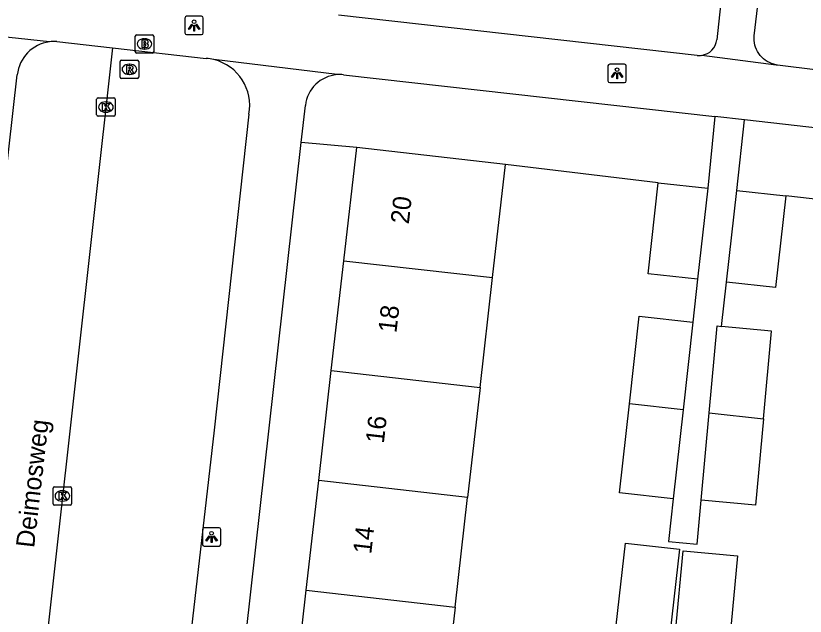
# Model space of a CAD drawing. Extents: x 161928 to 163055, y 386475 to 387428.
# Drawn here: x 162216.69 to 162259.53, y 386884.84 to 386917.42 of the extents above; entities that cross this region are included whole.
import ezdxf

# ---------------------------------------------------------------- set-up
doc = ezdxf.new("R2010")
doc.units = 0
for name, color, linetype in [('IMGEO_Brandkraan', 7, 'Continuous'), ('IMGEO_Grasland_overig', 7, 'Continuous'), ('IMGEO_Groenvoorziening', 7, 'Continuous'), ('IMGEO_Kolk', 7, 'Continuous'), ('IMGEO_Lichtpunt', 7, 'Continuous'), ('IMGEO_Openbare_ruimte_label', 7, 'Continuous'), ('IMGEO_Pand', 7, 'Continuous'), ('IMGEO_Pand_nummerreeks', 7, 'Continuous'), ('IMGEO_Rijbaan_lokaal_open', 7, 'Continuous'), ('IMGEO_Rioolput', 7, 'Continuous'), ('IMGEO_Voetpad_open', 7, 'Continuous')]:
    doc.layers.add(name, color=color, linetype=linetype)

msp = doc.modelspace()

# ---------------------------------------------------------------- linework, layer by layer
at = {"layer": 'IMGEO_Brandkraan'}
for p, q in [((162223.173, 386915.472), (162223.173, 386916.324)), ((162223.248, 386916.398), (162224.1, 386916.398)), ((162223.661, 386916.178), (162223.686, 386916.178)), ((162224.174, 386916.324), (162224.174, 386915.472)), ((162224.1, 386915.398), (162223.248, 386915.398)), ((162223.684, 386915.618), (162223.659, 386915.618))]:
    msp.add_line(p, q, dxfattribs=at)
for points in [[(162223.173, 386915.472), (162223.173, 386916.324)], [(162223.248, 386916.398), (162224.1, 386916.398)], [(162223.521, 386916.098), (162223.521, 386915.698), (162223.734, 386915.698)], [(162223.752, 386916.098), (162223.521, 386916.098)], [(162224.174, 386916.324), (162224.174, 386915.472)], [(162223.7, 386916.017), (162223.646, 386916.017), (162223.646, 386915.941)], [(162223.646, 386915.941), (162223.699, 386915.941)], [(162223.708, 386915.865), (162223.646, 386915.865), (162223.646, 386915.784)], [(162223.646, 386915.784), (162223.708, 386915.784)], [(162224.1, 386915.398), (162223.248, 386915.398)]]:
    msp.add_lwpolyline(points, dxfattribs=at)
for centre, radius, start, end in [((162223.25, 386916.322), 0.0765, 91.552, 178.448), ((162223.25, 386916.322), 0.0765, 91.552, 178.448), ((162223.756, 386915.953), 0.145, 59.4692, 91.5367), ((162224.098, 386916.322), 0.0765, 1.552, 88.448), ((162224.098, 386916.322), 0.0765, 1.552, 88.448), ((162223.701, 386915.979), 0.0379, 267.8285, 90.9355), ((162223.709, 386915.824), 0.0404, 269.8759, 90.5077), ((162223.74, 386915.949), 0.251, 268.6676, 293.5347), ((162223.781, 386916), 0.0922, 285.5137, 58.1501), ((162223.786, 386915.808), 0.105, 301.3115, 78.989), ((162223.25, 386915.474), 0.0765, 181.552, 268.448), ((162223.25, 386915.474), 0.0765, 181.552, 268.448), ((162224.098, 386915.474), 0.0765, 271.552, 358.448), ((162224.098, 386915.474), 0.0765, 271.552, 358.448)]:
    msp.add_arc(centre, radius, start, end, dxfattribs=at)
for centre, major_axis, ratio, start_param, end_param in [((162223.66, 386915.898), (-0.387, 0.002), 0.722429, 4.712389, 7.853982), ((162223.685, 386915.898), (-0.39, 0.002), 0.717154, 1.570796, 4.712389)]:
    msp.add_ellipse(centre, major_axis=major_axis, ratio=ratio, start_param=start_param, end_param=end_param, dxfattribs=at)
at = {"layer": 'IMGEO_Grasland_overig'}
msp.add_lwpolyline([(162266.253, 386906.774), (162258.473, 386907.653)], dxfattribs=at)
at = {"layer": 'IMGEO_Groenvoorziening'}
for points in [[(162235.191, 386910.281), (162232.179, 386910.543)], [(162251.557, 386908.362), (162243.267, 386909.362)]]:
    msp.add_lwpolyline(points, dxfattribs=at)
at = {"layer": 'IMGEO_Kolk'}
for p, q in [((162221.078, 386912.042), (162221.078, 386912.894)), ((162221.153, 386912.968), (162222.005, 386912.968)), ((162221.566, 386912.748), (162221.591, 386912.748)), ((162222.079, 386912.894), (162222.079, 386912.042)), ((162222.005, 386911.968), (162221.153, 386911.968)), ((162221.589, 386912.188), (162221.564, 386912.188)), ((162218.718, 386890.939), (162218.718, 386891.791)), ((162218.793, 386891.865), (162219.645, 386891.865)), ((162219.719, 386891.791), (162219.719, 386890.939)), ((162219.206, 386891.645), (162219.231, 386891.645)), ((162219.645, 386890.865), (162218.793, 386890.865)), ((162219.229, 386891.085), (162219.204, 386891.085))]:
    msp.add_line(p, q, dxfattribs=at)
for points in [[(162221.078, 386912.042), (162221.078, 386912.894)], [(162221.153, 386912.968), (162222.005, 386912.968)], [(162222.079, 386912.894), (162222.079, 386912.042)], [(162221.399, 386912.668), (162221.522, 386912.668), (162221.522, 386912.517), (162221.652, 386912.668), (162221.816, 386912.668), (162221.67, 386912.517), (162221.823, 386912.268), (162221.671, 386912.268), (162221.586, 386912.432), (162221.522, 386912.365), (162221.522, 386912.268), (162221.399, 386912.268), (162221.399, 386912.668)], [(162222.005, 386911.968), (162221.153, 386911.968)], [(162218.718, 386890.939), (162218.718, 386891.791)], [(162218.793, 386891.865), (162219.645, 386891.865)], [(162219.719, 386891.791), (162219.719, 386890.939)], [(162219.039, 386891.565), (162219.162, 386891.565), (162219.162, 386891.414), (162219.292, 386891.565), (162219.456, 386891.565), (162219.31, 386891.414), (162219.463, 386891.165), (162219.311, 386891.165), (162219.226, 386891.329), (162219.162, 386891.262), (162219.162, 386891.165), (162219.039, 386891.165), (162219.039, 386891.565)], [(162219.645, 386890.865), (162218.793, 386890.865)]]:
    msp.add_lwpolyline(points, dxfattribs=at)
for centre, start, end in [((162221.155, 386912.892), 91.552, 178.448), ((162221.155, 386912.892), 91.552, 178.448), ((162222.003, 386912.892), 1.552, 88.448), ((162222.003, 386912.892), 1.552, 88.448), ((162221.155, 386912.044), 181.552, 268.448), ((162221.155, 386912.044), 181.552, 268.448), ((162222.003, 386912.044), 271.552, 358.448), ((162222.003, 386912.044), 271.552, 358.448), ((162218.795, 386891.789), 91.552, 178.448), ((162218.795, 386891.789), 91.552, 178.448), ((162219.643, 386891.789), 1.552, 88.448), ((162219.643, 386891.789), 1.552, 88.448), ((162218.795, 386890.941), 181.552, 268.448), ((162218.795, 386890.941), 181.552, 268.448), ((162219.643, 386890.941), 271.552, 358.448), ((162219.643, 386890.941), 271.552, 358.448)]:
    msp.add_arc(centre, 0.0765, start, end, dxfattribs=at)
for centre, major_axis, ratio, start_param, end_param in [((162221.565, 386912.468), (-0.387, 0.002), 0.722429, 4.712389, 7.853982), ((162221.59, 386912.468), (-0.39, 0.002), 0.717154, 1.570796, 4.712389), ((162219.205, 386891.365), (-0.387, 0.002), 0.722429, 4.712389, 7.853982), ((162219.23, 386891.365), (-0.39, 0.002), 0.717154, 1.570796, 4.712389)]:
    msp.add_ellipse(centre, major_axis=major_axis, ratio=ratio, start_param=start_param, end_param=end_param, dxfattribs=at)
at = {"layer": 'IMGEO_Lichtpunt'}
for p, q in [((162226.769, 386917.397), (162225.961, 386917.397)), ((162226.769, 386917.397), (162225.961, 386917.397)), ((162225.867, 386917.302), (162225.867, 386916.495)), ((162225.867, 386917.302), (162225.867, 386916.495)), ((162226.863, 386916.495), (162226.863, 386917.302)), ((162226.863, 386916.495), (162226.863, 386917.302)), ((162225.961, 386916.401), (162226.769, 386916.401)), ((162225.961, 386916.401), (162226.769, 386916.401)), ((162248.824, 386914.704), (162248.824, 386913.897)), ((162248.824, 386914.704), (162248.824, 386913.897)), ((162249.726, 386914.799), (162248.918, 386914.799)), ((162249.726, 386914.799), (162248.918, 386914.799)), ((162249.82, 386913.897), (162249.82, 386914.704)), ((162249.82, 386913.897), (162249.82, 386914.704)), ((162248.918, 386913.803), (162249.726, 386913.803)), ((162248.918, 386913.803), (162249.726, 386913.803)), ((162226.816, 386889.542), (162226.816, 386888.735)), ((162226.816, 386889.542), (162226.816, 386888.735)), ((162227.718, 386889.637), (162226.91, 386889.637)), ((162227.718, 386889.637), (162226.91, 386889.637)), ((162227.812, 386888.735), (162227.812, 386889.542)), ((162227.812, 386888.735), (162227.812, 386889.542)), ((162226.91, 386888.641), (162227.718, 386888.641)), ((162226.91, 386888.641), (162227.718, 386888.641))]:
    msp.add_line(p, q, dxfattribs=at)
for points in [[(162226.241, 386916.966), (162226.28, 386916.938), (162226.092, 386916.676), (162226.054, 386916.703), (162226.241, 386916.966)], [(162226.453, 386916.938), (162226.491, 386916.965), (162226.678, 386916.703), (162226.639, 386916.675), (162226.453, 386916.938)], [(162226.343, 386916.918), (162226.39, 386916.918), (162226.39, 386916.596), (162226.343, 386916.596), (162226.343, 386916.918)], [(162249.198, 386914.368), (162249.237, 386914.34), (162249.049, 386914.078), (162249.011, 386914.105), (162249.198, 386914.368)], [(162249.3, 386914.32), (162249.347, 386914.32), (162249.347, 386913.998), (162249.3, 386913.998), (162249.3, 386914.32)], [(162249.41, 386914.34), (162249.448, 386914.367), (162249.635, 386914.105), (162249.596, 386914.077), (162249.41, 386914.34)], [(162227.19, 386889.206), (162227.229, 386889.178), (162227.041, 386888.916), (162227.003, 386888.943), (162227.19, 386889.206)], [(162227.292, 386889.158), (162227.339, 386889.158), (162227.339, 386888.836), (162227.292, 386888.836), (162227.292, 386889.158)], [(162227.402, 386889.178), (162227.44, 386889.205), (162227.627, 386888.943), (162227.588, 386888.915), (162227.402, 386889.178)]]:
    msp.add_lwpolyline(points, dxfattribs=at)
for centre in [(162226.366, 386917.1), (162249.323, 386914.502), (162227.315, 386889.34)]:
    msp.add_circle(centre, 0.0994, dxfattribs=at)
for centre, start, end in [((162225.961, 386917.302), 90, 180), ((162225.961, 386917.302), 90, 180), ((162226.769, 386917.302), 0, 90), ((162226.769, 386917.302), 0, 90), ((162225.961, 386916.495), 180, 270), ((162225.961, 386916.495), 180, 270), ((162226.769, 386916.495), 270, 0), ((162226.769, 386916.495), 270, 360), ((162248.918, 386914.704), 90, 180), ((162248.918, 386914.704), 90, 180), ((162249.726, 386914.704), 0, 90), ((162249.726, 386914.704), 0, 90), ((162248.918, 386913.897), 180, 270), ((162248.918, 386913.897), 180, 270), ((162249.726, 386913.897), 270, 0), ((162249.726, 386913.897), 270, 360), ((162226.91, 386889.542), 90, 180), ((162226.91, 386889.542), 90, 180), ((162227.718, 386889.542), 0, 90), ((162227.718, 386889.542), 0, 90), ((162226.91, 386888.735), 180, 270), ((162226.91, 386888.735), 180, 270), ((162227.718, 386888.735), 270, 0), ((162227.718, 386888.735), 270, 360)]:
    msp.add_arc(centre, 0.0946, start, end, dxfattribs=at)
at = {"layer": 'IMGEO_Pand'}
for points in [[(162234.491, 386904.133), (162235.191, 386910.281)], [(162243.267, 386909.362), (162235.191, 386910.281)], [(162242.567, 386903.213), (162243.267, 386909.362)], [(162253.687, 386903.124), (162251.007, 386903.423), (162251.557, 386908.362)], [(162251.557, 386908.362), (162254.237, 386908.063)], [(162254.237, 386908.063), (162253.687, 386903.124)], [(162255.263, 386902.969), (162255.819, 386907.949)], [(162258.473, 386907.653), (162257.918, 386902.673), (162255.263, 386902.969)], [(162255.819, 386907.949), (162258.473, 386907.653)], [(162233.812, 386898.172), (162234.491, 386904.133)], [(162234.491, 386904.133), (162242.567, 386903.213)], [(162241.888, 386897.252), (162242.567, 386903.213)], [(162249.986, 386896.371), (162250.517, 386901.126), (162253.431, 386900.801)], [(162253.431, 386900.801), (162252.9, 386896.039)], [(162254.319, 386895.879), (162254.756, 386900.59), (162254.995, 386900.568)], [(162257.261, 386895.553), (162257.703, 386900.317), (162254.995, 386900.568)], [(162233.134, 386892.21), (162233.812, 386898.172)], [(162233.812, 386898.172), (162241.888, 386897.252)], [(162241.888, 386897.252), (162241.21, 386891.29)], [(162252.359, 386891.201), (162249.445, 386891.527), (162249.986, 386896.371)], [(162252.9, 386896.039), (162249.986, 386896.371)], [(162252.9, 386896.039), (162252.359, 386891.201)], [(162253.879, 386891.137), (162254.319, 386895.879)], [(162257.261, 386895.553), (162256.826, 386890.863), (162253.879, 386891.137)], [(162254.319, 386895.879), (162257.261, 386895.553)], [(162232.455, 386886.249), (162233.134, 386892.21)], [(162241.21, 386891.29), (162233.134, 386892.21)], [(162240.531, 386885.329), (162241.21, 386891.29)], [(162249.274, 386884.348), (162249.773, 386888.811), (162252.699, 386888.484), (162252.2, 386884.015)], [(162252.498, 386883.981), (162252.908, 386888.391), (162255.855, 386888.118), (162255.441, 386883.655)], [(162231.776, 386880.288), (162232.455, 386886.249)], [(162232.455, 386886.249), (162240.531, 386885.329)], [(162240.531, 386885.329), (162239.853, 386879.368)]]:
    msp.add_lwpolyline(points, dxfattribs=at)
at = {"layer": 'IMGEO_Rijbaan_lokaal_open'}
for points in [[(162221.937, 386915.685), (162217.824, 386878.802)], [(162218.916, 386916.025), (162221.937, 386915.685)], [(162209.374, 386848.391), (162216.766, 386914.216)]]:
    msp.add_lwpolyline(points, dxfattribs=at)
for centre, radius, start, end in [((162218.783, 386914.001), 2.028, 97.5077, 173.9133), ((162218.785, 386913.937), 2.092, 86.4103, 97.3313)]:
    msp.add_arc(centre, radius, start, end, dxfattribs=at)
at = {"layer": 'IMGEO_Rioolput'}
for p, q in [((162222.357, 386914.092), (162222.357, 386914.944)), ((162222.432, 386915.018), (162223.284, 386915.018)), ((162223.358, 386914.944), (162223.358, 386914.092)), ((162222.845, 386914.798), (162222.87, 386914.798)), ((162223.284, 386914.018), (162222.432, 386914.018)), ((162222.868, 386914.238), (162222.843, 386914.238))]:
    msp.add_line(p, q, dxfattribs=at)
for points in [[(162222.357, 386914.092), (162222.357, 386914.944)], [(162222.432, 386915.018), (162223.284, 386915.018)], [(162223.358, 386914.944), (162223.358, 386914.092)], [(162222.946, 386914.716), (162222.694, 386914.718), (162222.694, 386914.318)], [(162222.694, 386914.318), (162222.818, 386914.318), (162222.818, 386914.48), (162222.829, 386914.48)], [(162222.872, 386914.637), (162222.818, 386914.637), (162222.818, 386914.556)], [(162222.818, 386914.556), (162222.87, 386914.556)], [(162222.876, 386914.451), (162222.947, 386914.318), (162223.087, 386914.318), (162223.022, 386914.444)], [(162223.284, 386914.018), (162222.432, 386914.018)]]:
    msp.add_lwpolyline(points, dxfattribs=at)
for centre, radius, start, end in [((162222.434, 386914.942), 0.0765, 91.552, 178.448), ((162222.434, 386914.942), 0.0765, 91.552, 178.448), ((162223.282, 386914.942), 0.0765, 1.552, 88.448), ((162223.282, 386914.942), 0.0765, 1.552, 88.448), ((162222.828, 386914.427), 0.0533, 26.0293, 88.6989), ((162222.854, 386914.745), 0.19, 274.7715, 282.9687), ((162222.878, 386914.541), 0.0964, 77.0061, 93.1865), ((162222.892, 386914.598), 0.0378, 276.6634, 79.6772), ((162222.945, 386914.606), 0.109, 350.3612, 89.416), ((162222.943, 386914.606), 0.112, 277.5842, 350.9817), ((162222.927, 386914.391), 0.108, 29.5134, 73.7905), ((162222.434, 386914.094), 0.0765, 181.552, 268.448), ((162222.434, 386914.094), 0.0765, 181.552, 268.448), ((162223.282, 386914.094), 0.0765, 271.552, 358.448), ((162223.282, 386914.094), 0.0765, 271.552, 358.448)]:
    msp.add_arc(centre, radius, start, end, dxfattribs=at)
for centre, major_axis, ratio, start_param, end_param in [((162222.844, 386914.518), (-0.387, 0.002), 0.722429, 4.712389, 7.853982), ((162222.869, 386914.518), (-0.39, 0.002), 0.717154, 1.570796, 4.712389)]:
    msp.add_ellipse(centre, major_axis=major_axis, ratio=ratio, start_param=start_param, end_param=end_param, dxfattribs=at)
at = {"layer": 'IMGEO_Voetpad_open'}
for points in [[(162255.262, 386921.035), (162254.734, 386916.128)], [(162257.948, 386914.768), (162257.823, 386914.795), (162257.701, 386914.833), (162257.583, 386914.881), (162257.469, 386914.941), (162257.362, 386915.01), (162257.261, 386915.088), (162257.167, 386915.175), (162257.082, 386915.27), (162257.005, 386915.372), (162256.938, 386915.481), (162256.881, 386915.595), (162256.834, 386915.714), (162256.798, 386915.837), (162256.773, 386915.963), (162256.76, 386916.09), (162256.758, 386916.218), (162256.767, 386916.345), (162257.283, 386920.742)], [(162253.67, 386915.274), (162234.195, 386917.451)], [(162218.518, 386916.012), (162214.13, 386916.48)], [(162221.937, 386915.685), (162227.02, 386915.113)], [(162253.913, 386915.278), (162257.948, 386914.768)], [(162234.123, 386914.229), (162227.441, 386915.045)], [(162257.948, 386914.768), (162258.031, 386914.756), (162276.26, 386912.506), (162278.463, 386912.27)], [(162234.481, 386914.223), (162254.629, 386911.962)], [(162232.179, 386910.543), (162232.405, 386912.564)], [(162229.34, 386912.083), (162227.454, 386894.935), (162225.975, 386882.023)], [(162254.629, 386911.962), (162254.237, 386908.063)], [(162256.227, 386911.782), (162254.629, 386911.962)], [(162255.819, 386907.949), (162256.227, 386911.782)], [(162278.287, 386909.261), (162275.913, 386909.538), (162256.227, 386911.782)], [(162225.231, 386848.529), (162232.179, 386910.543)], [(162253.687, 386903.124), (162253.431, 386900.801)], [(162254.995, 386900.568), (162255.263, 386902.969)], [(162252.359, 386891.201), (162252.102, 386888.901), (162253.658, 386888.756), (162253.879, 386891.137)]]:
    msp.add_lwpolyline(points, dxfattribs=at)
for centre, radius, start, end in [((162253.777, 386916.231), 0.963, 278.1455, 353.843), ((162253.776, 386916.194), 0.926, 263.403, 278.4831), ((162226.834, 386912.624), 2.496, 75.9244, 85.7252), ((162226.827, 386912.562), 2.558, 349.2173, 76.1123), ((162234.271, 386912.357), 1.878, 94.5273, 173.6776), ((162234.272, 386912.45), 1.785, 83.2847, 94.795)]:
    msp.add_arc(centre, radius, start, end, dxfattribs=at)

# ---------------------------------------------------------------- texts
at = {"layer": 'IMGEO_Openbare_ruimte_label'}
msp.add_text('Deimosweg', height=1, rotation=83.4574, dxfattribs=at).set_placement((162217.684, 386888.521))
at = {"layer": 'IMGEO_Pand_nummerreeks'}
for s, p in [('20', (162238.016, 386906.093)), ('18', (162237.343, 386900.184)), ('16', (162236.66, 386894.183)), ('14', (162235.977, 386888.185))]:
    msp.add_text(s, height=1, rotation=83.505, dxfattribs=at).set_placement(p)

doc.saveas('drawing.dxf')
